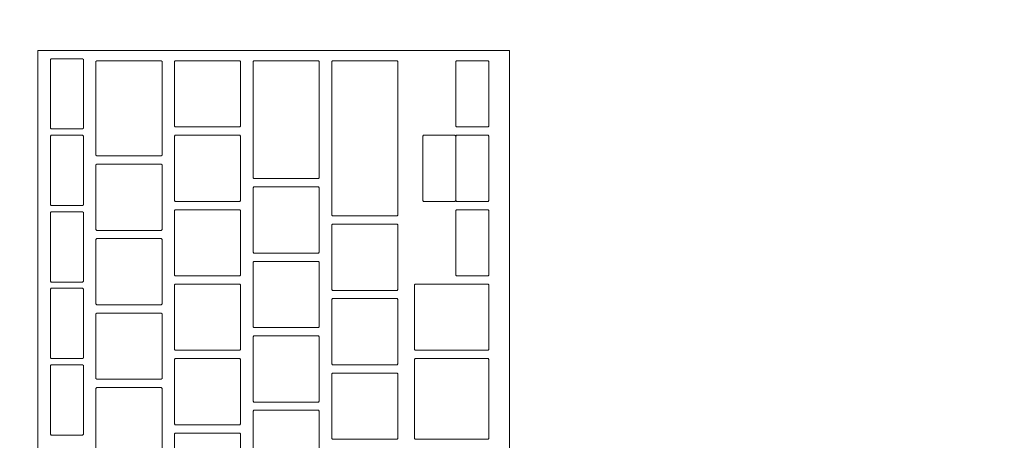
# Model space of a CAD drawing. Header units: metres. Extents: x -3.6 to 90.7, y -11.1 to 18.
# Tile 448 of 656: x 29.785 to 30.023, y 11.995 to 12.096. Entities that reach past the tile are written whole.
import ezdxf

# ---------------------------------------------------------------- set-up
doc = ezdxf.new("R2010")
doc.units = ezdxf.units.M
doc.header["$MEASUREMENT"] = 0
doc.linetypes.add('Wipeout_Contour', pattern=[1, 0, -1])
doc.layers.add('152 - Bemaßung_ Beschriftung.Ausbau', color=7, linetype='Continuous')
doc.layers.add('701 - Einrichtung.Möbel', color=7, linetype='Continuous')
doc.styles.add('ERSTELLTER_STIL_2', font='txt')
doc.dimstyles.new('ERSTELLTER_STIL__3', dxfattribs={"dimtxt": 0.1, "dimasz": 0.0532, "dimexe": 0.18, "dimexo": 0.0625, "dimgap": 0, "dimtad": 1, "dimtih": 1, "dimtoh": 1, "dimzin": 0, "dimdsep": 46, "dimtxsty": 'ERSTELLTER_STIL_2', "dimblk": 'ARROWHEAD_2', "dimblk1": 'ARROWHEAD_2', "dimblk2": 'ARROWHEAD_2', "dimcen": 0.09, "dimse1": 1, "dimse2": 1, "dimclrd": 7, "dimclre": 7, "dimclrt": 7, "dimazin": 0, "dimtfac": 1, "dimtdec": 4, "dimtmove": 0, "dimatfit": 3, "dimfxl": 1, "dimtolj": 1, "dimtzin": 0, "dimarcsym": 0})

# ---------------------------------------------------------------- blocks, each defined once
blk = doc.blocks.new('*D266')
at = {"layer": '152 - Bemaßung_ Beschriftung.Ausbau', "color": 7, "linetype": 'Continuous', "lineweight": 5}
for p, q in [((29.39997, 15.3025), (29.39997, 15.4075)), ((32.84997, 15.3025), (32.84997, 15.4075)), ((29.42018, 15.39), (29.37977, 15.32)), ((32.87018, 15.39), (32.82977, 15.32)), ((29.39997, 15.355), (32.84997, 15.355))]:
    blk.add_line(p, q, dxfattribs=at)
at = {"layer": '152 - Bemaßung_ Beschriftung.Ausbau', "color": 7, "lineweight": 5, "char_height": 0.1, "attachment_point": 7, "style": 'ERSTELLTER_STIL_2'}
for s, insert in [('\\A1;{\\pql;\\fArial|b0|i0|c0|p38;3,45}', (30.91606, 15.375)), ('\\A1;{\\pql;\\fArial|b0|i0|c0|p38;15}', (32.67797, 15.375))]:
    blk.add_mtext(s, dxfattribs=dict(at, insert=insert))
blk = doc.blocks.new('ARROWHEAD_2')
at = {"color": 0, "linetype": 'Continuous', "lineweight": 0}
for p, q in [((-0.3781, -0.655), (0.3781, 0.655)), ((0, 0), (-1, 0))]:
    blk.add_line(p, q, dxfattribs=at)

msp = doc.modelspace()

# ---------------------------------------------------------------- wipeouts: each hides what was drawn before it
at = {"color": 254, "linetype": 'Wipeout_Contour', "lineweight": 0, "ltscale": 195.538473}
msp.add_wipeout([(29.39997, 10.68998), (31.59997, 10.68998), (31.59997, 11.48998), (30.19997, 11.48998), (30.19997, 12.68998), (29.39997, 12.68998)], dxfattribs=at).dxf.layer = '701 - Einrichtung.Möbel'

# ---------------------------------------------------------------- next in the draw order: wipeouts: each hides what was drawn before it
at = {"color": 254, "linetype": 'Wipeout_Contour', "lineweight": 0, "ltscale": 128.625157}
msp.add_wipeout([(29.90389, 11.82684), (29.90389, 12.08884), (29.78989, 12.08884), (29.78989, 11.82684)], dxfattribs=at).dxf.layer = '701 - Einrichtung.Möbel'

# ---------------------------------------------------------------- next in the draw order: linework, layer by layer
at = {"layer": '701 - Einrichtung.Möbel', "color": 7, "linetype": 'Continuous', "lineweight": 5, "flags": 128}
msp.add_lwpolyline([(29.90389, 11.82684), (29.90389, 12.08884), (29.78989, 12.08884), (29.78989, 11.82684)], close=True, dxfattribs=at)

# ---------------------------------------------------------------- next in the draw order: wipeouts: each hides what was drawn before it
at = {"color": 254, "linetype": 'Wipeout_Contour', "lineweight": 0, "ltscale": 288.937958}
msp.add_wipeout([(29.80089, 12.07834), (29.80089, 12.08664), (29.80069, 12.08684), (29.79309, 12.08684), (29.79289, 12.08664), (29.79289, 12.07004), (29.79309, 12.06984), (29.80069, 12.06984), (29.80089, 12.07004)], dxfattribs=at).dxf.layer = '701 - Einrichtung.Möbel'
at = {"color": 254, "linetype": 'Wipeout_Contour', "lineweight": 0, "ltscale": 289.05517}
msp.add_wipeout([(29.81989, 12.07484), (29.81989, 12.08614), (29.81969, 12.08634), (29.80409, 12.08634), (29.80389, 12.08614), (29.80389, 12.06354), (29.80409, 12.06334), (29.81969, 12.06334), (29.81989, 12.06354)], dxfattribs=at).dxf.layer = '701 - Einrichtung.Möbel'
at = {"color": 254, "linetype": 'Wipeout_Contour', "lineweight": 0, "ltscale": 289.225085}
msp.add_wipeout([(29.83889, 12.07834), (29.83889, 12.08614), (29.83869, 12.08634), (29.82309, 12.08634), (29.82289, 12.08614), (29.82289, 12.07054), (29.82309, 12.07034), (29.83869, 12.07034), (29.83889, 12.07054)], dxfattribs=at).dxf.layer = '701 - Einrichtung.Möbel'
at = {"color": 254, "linetype": 'Wipeout_Contour', "lineweight": 0, "ltscale": 289.362993}
msp.add_wipeout([(29.85789, 12.07209), (29.85789, 12.08614), (29.85769, 12.08634), (29.84209, 12.08634), (29.84189, 12.08614), (29.84189, 12.05804), (29.84209, 12.05784), (29.85769, 12.05784), (29.85789, 12.05804)], dxfattribs=at).dxf.layer = '701 - Einrichtung.Möbel'
at = {"color": 254, "linetype": 'Wipeout_Contour', "lineweight": 0, "ltscale": 289.506581}
msp.add_wipeout([(29.87689, 12.06759), (29.87689, 12.08614), (29.87669, 12.08634), (29.86109, 12.08634), (29.86089, 12.08614), (29.86089, 12.04904), (29.86109, 12.04884), (29.87669, 12.04884), (29.87689, 12.04904)], dxfattribs=at).dxf.layer = '701 - Einrichtung.Möbel'
at = {"color": 254, "linetype": 'Wipeout_Contour', "lineweight": 0, "ltscale": 289.755183}
msp.add_wipeout([(29.89889, 12.07834), (29.89889, 12.08614), (29.89869, 12.08634), (29.89109, 12.08634), (29.89089, 12.08614), (29.89089, 12.07054), (29.89109, 12.07034), (29.89869, 12.07034), (29.89889, 12.07054)], dxfattribs=at).dxf.layer = '701 - Einrichtung.Möbel'
at = {"color": 254, "linetype": 'Wipeout_Contour', "lineweight": 0, "ltscale": 288.875358}
msp.add_wipeout([(29.80089, 12.05984), (29.80089, 12.06814), (29.80069, 12.06834), (29.79309, 12.06834), (29.79289, 12.06814), (29.79289, 12.05154), (29.79309, 12.05134), (29.80069, 12.05134), (29.80089, 12.05154)], dxfattribs=at).dxf.layer = '701 - Einrichtung.Möbel'
at = {"color": 254, "linetype": 'Wipeout_Contour', "lineweight": 0, "ltscale": 289.164236}
msp.add_wipeout([(29.83889, 12.06034), (29.83889, 12.06814), (29.83869, 12.06834), (29.82309, 12.06834), (29.82289, 12.06814), (29.82289, 12.05254), (29.82309, 12.05234), (29.83869, 12.05234), (29.83889, 12.05254)], dxfattribs=at).dxf.layer = '701 - Einrichtung.Möbel'
at = {"color": 254, "linetype": 'Wipeout_Contour', "lineweight": 0, "ltscale": 289.694445}
msp.add_wipeout([(29.89889, 12.06034), (29.89889, 12.06814), (29.89869, 12.06834), (29.89109, 12.06834), (29.89089, 12.06814), (29.89089, 12.05254), (29.89109, 12.05234), (29.89869, 12.05234), (29.89889, 12.05254)], dxfattribs=at).dxf.layer = '701 - Einrichtung.Möbel'
at = {"color": 254, "linetype": 'Wipeout_Contour', "lineweight": 0, "ltscale": 288.982112}
msp.add_wipeout([(29.81989, 12.05334), (29.81989, 12.06114), (29.81969, 12.06134), (29.80409, 12.06134), (29.80389, 12.06114), (29.80389, 12.04554), (29.80409, 12.04534), (29.81969, 12.04534), (29.81989, 12.04554)], dxfattribs=at).dxf.layer = '701 - Einrichtung.Möbel'
at = {"color": 254, "linetype": 'Wipeout_Contour', "lineweight": 0, "ltscale": 289.280532}
msp.add_wipeout([(29.85789, 12.04784), (29.85789, 12.05564), (29.85769, 12.05584), (29.84209, 12.05584), (29.84189, 12.05564), (29.84189, 12.04004), (29.84209, 12.03984), (29.85769, 12.03984), (29.85789, 12.04004)], dxfattribs=at).dxf.layer = '701 - Einrichtung.Möbel'
at = {"color": 254, "linetype": 'Wipeout_Contour', "lineweight": 0, "ltscale": 288.81284}
msp.add_wipeout([(29.80089, 12.04134), (29.80089, 12.04964), (29.80069, 12.04984), (29.79309, 12.04984), (29.79289, 12.04964), (29.79289, 12.03304), (29.79309, 12.03284), (29.80069, 12.03284), (29.80089, 12.03304)], dxfattribs=at).dxf.layer = '701 - Einrichtung.Möbel'
at = {"color": 254, "linetype": 'Wipeout_Contour', "lineweight": 0, "ltscale": 289.103465}
msp.add_wipeout([(29.83889, 12.04234), (29.83889, 12.05014), (29.83869, 12.05034), (29.82309, 12.05034), (29.82289, 12.05014), (29.82289, 12.03454), (29.82309, 12.03434), (29.83869, 12.03434), (29.83889, 12.03454)], dxfattribs=at).dxf.layer = '701 - Einrichtung.Möbel'
at = {"color": 254, "linetype": 'Wipeout_Contour', "lineweight": 0, "ltscale": 289.633785}
msp.add_wipeout([(29.89889, 12.04234), (29.89889, 12.05014), (29.89869, 12.05034), (29.89109, 12.05034), (29.89089, 12.05014), (29.89089, 12.03454), (29.89109, 12.03434), (29.89869, 12.03434), (29.89889, 12.03454)], dxfattribs=at).dxf.layer = '701 - Einrichtung.Möbel'
at = {"color": 254, "linetype": 'Wipeout_Contour', "lineweight": 0, "ltscale": 289.408717}
msp.add_wipeout([(29.87689, 12.03884), (29.87689, 12.04664), (29.87669, 12.04684), (29.86109, 12.04684), (29.86089, 12.04664), (29.86089, 12.03104), (29.86109, 12.03084), (29.87669, 12.03084), (29.87689, 12.03104)], dxfattribs=at).dxf.layer = '701 - Einrichtung.Möbel'
at = {"color": 254, "linetype": 'Wipeout_Contour', "lineweight": 0, "ltscale": 288.921338}
msp.add_wipeout([(29.81989, 12.03534), (29.81989, 12.04314), (29.81969, 12.04334), (29.80409, 12.04334), (29.80389, 12.04314), (29.80389, 12.02754), (29.80409, 12.02734), (29.81969, 12.02734), (29.81989, 12.02754)], dxfattribs=at).dxf.layer = '701 - Einrichtung.Möbel'
at = {"color": 254, "linetype": 'Wipeout_Contour', "lineweight": 0, "ltscale": 289.219848}
msp.add_wipeout([(29.85789, 12.02984), (29.85789, 12.03764), (29.85769, 12.03784), (29.84209, 12.03784), (29.84189, 12.03764), (29.84189, 12.02204), (29.84209, 12.02184), (29.85769, 12.02184), (29.85789, 12.02204)], dxfattribs=at).dxf.layer = '701 - Einrichtung.Möbel'
at = {"color": 254, "linetype": 'Wipeout_Contour', "lineweight": 0, "ltscale": 288.750405}
msp.add_wipeout([(29.80089, 12.02284), (29.80089, 12.03114), (29.80069, 12.03134), (29.79309, 12.03134), (29.79289, 12.03114), (29.79289, 12.01454), (29.79309, 12.01434), (29.80069, 12.01434), (29.80089, 12.01454)], dxfattribs=at).dxf.layer = '701 - Einrichtung.Möbel'
at = {"color": 254, "linetype": 'Wipeout_Contour', "lineweight": 0, "ltscale": 289.042772}
msp.add_wipeout([(29.83889, 12.02434), (29.83889, 12.03214), (29.83869, 12.03234), (29.82309, 12.03234), (29.82289, 12.03214), (29.82289, 12.01654), (29.82309, 12.01634), (29.83869, 12.01634), (29.83889, 12.01654)], dxfattribs=at).dxf.layer = '701 - Einrichtung.Möbel'
at = {"color": 254, "linetype": 'Wipeout_Contour', "lineweight": 0, "ltscale": 289.536064}
msp.add_wipeout([(29.89889, 12.02434), (29.89889, 12.03214), (29.89869, 12.03234), (29.88109, 12.03234), (29.88089, 12.03214), (29.88089, 12.01654), (29.88109, 12.01634), (29.89869, 12.01634), (29.89889, 12.01654)], dxfattribs=at).dxf.layer = '701 - Einrichtung.Möbel'
at = {"color": 254, "linetype": 'Wipeout_Contour', "lineweight": 0, "ltscale": 289.348106}
msp.add_wipeout([(29.87689, 12.02084), (29.87689, 12.02864), (29.87669, 12.02884), (29.86109, 12.02884), (29.86089, 12.02864), (29.86089, 12.01304), (29.86109, 12.01284), (29.87669, 12.01284), (29.87689, 12.01304)], dxfattribs=at).dxf.layer = '701 - Einrichtung.Möbel'
at = {"color": 254, "linetype": 'Wipeout_Contour', "lineweight": 0, "ltscale": 288.860642}
msp.add_wipeout([(29.81989, 12.01734), (29.81989, 12.02514), (29.81969, 12.02534), (29.80409, 12.02534), (29.80389, 12.02514), (29.80389, 12.00954), (29.80409, 12.00934), (29.81969, 12.00934), (29.81989, 12.00954)], dxfattribs=at).dxf.layer = '701 - Einrichtung.Möbel'
at = {"color": 254, "linetype": 'Wipeout_Contour', "lineweight": 0, "ltscale": 289.159242}
msp.add_wipeout([(29.85789, 12.01184), (29.85789, 12.01964), (29.85769, 12.01984), (29.84209, 12.01984), (29.84189, 12.01964), (29.84189, 12.00404), (29.84209, 12.00384), (29.85769, 12.00384), (29.85789, 12.00404)], dxfattribs=at).dxf.layer = '701 - Einrichtung.Möbel'
at = {"color": 254, "linetype": 'Wipeout_Contour', "lineweight": 0, "ltscale": 288.982157}
msp.add_wipeout([(29.83889, 12.00634), (29.83889, 12.01414), (29.83869, 12.01434), (29.82309, 12.01434), (29.82289, 12.01414), (29.82289, 11.99854), (29.82309, 11.99834), (29.83869, 11.99834), (29.83889, 11.99854)], dxfattribs=at).dxf.layer = '701 - Einrichtung.Möbel'
at = {"color": 254, "linetype": 'Wipeout_Contour', "lineweight": 0, "ltscale": 289.469873}
msp.add_wipeout([(29.89889, 12.00459), (29.89889, 12.01414), (29.89869, 12.01434), (29.88109, 12.01434), (29.88089, 12.01414), (29.88089, 11.99504), (29.88109, 11.99484), (29.89869, 11.99484), (29.89889, 11.99504)], dxfattribs=at).dxf.layer = '701 - Einrichtung.Möbel'
at = {"color": 254, "linetype": 'Wipeout_Contour', "lineweight": 0, "ltscale": 288.688052}
msp.add_wipeout([(29.80089, 12.00434), (29.80089, 12.01264), (29.80069, 12.01284), (29.79309, 12.01284), (29.79289, 12.01264), (29.79289, 11.99604), (29.79309, 11.99584), (29.80069, 11.99584), (29.80089, 11.99604)], dxfattribs=at).dxf.layer = '701 - Einrichtung.Möbel'
at = {"color": 254, "linetype": 'Wipeout_Contour', "lineweight": 0, "ltscale": 289.287572}
msp.add_wipeout([(29.87689, 12.00284), (29.87689, 12.01064), (29.87669, 12.01084), (29.86109, 12.01084), (29.86089, 12.01064), (29.86089, 11.99504), (29.86109, 11.99484), (29.87669, 11.99484), (29.87689, 11.99504)], dxfattribs=at).dxf.layer = '701 - Einrichtung.Möbel'
at = {"color": 254, "linetype": 'Wipeout_Contour', "lineweight": 0, "ltscale": 288.800024}
msp.add_wipeout([(29.81989, 11.99934), (29.81989, 12.00714), (29.81969, 12.00734), (29.80409, 12.00734), (29.80389, 12.00714), (29.80389, 11.99154), (29.80409, 11.99134), (29.81969, 11.99134), (29.81989, 11.99154)], dxfattribs=at).dxf.layer = '701 - Einrichtung.Möbel'
at = {"color": 254, "linetype": 'Wipeout_Contour', "lineweight": 0, "ltscale": 289.098715}
msp.add_wipeout([(29.85789, 11.99384), (29.85789, 12.00164), (29.85769, 12.00184), (29.84209, 12.00184), (29.84189, 12.00164), (29.84189, 11.98604), (29.84209, 11.98584), (29.85769, 11.98584), (29.85789, 11.98604)], dxfattribs=at).dxf.layer = '701 - Einrichtung.Möbel'
at = {"color": 254, "linetype": 'Wipeout_Contour', "lineweight": 0, "ltscale": 288.92162}
msp.add_wipeout([(29.83889, 11.98834), (29.83889, 11.99614), (29.83869, 11.99634), (29.82309, 11.99634), (29.82289, 11.99614), (29.82289, 11.98054), (29.82309, 11.98034), (29.83869, 11.98034), (29.83889, 11.98054)], dxfattribs=at).dxf.layer = '701 - Einrichtung.Möbel'

# ---------------------------------------------------------------- next in the draw order: linework, layer by layer
at = {"layer": '701 - Einrichtung.Möbel', "color": 7, "linetype": 'Continuous', "lineweight": 5, "flags": 128}
for points in [[(29.80089, 12.07834), (29.80089, 12.08664), (29.80069, 12.08684), (29.79309, 12.08684), (29.79289, 12.08664), (29.79289, 12.07004), (29.79309, 12.06984), (29.80069, 12.06984), (29.80089, 12.07004)], [(29.81989, 12.07484), (29.81989, 12.08614), (29.81969, 12.08634), (29.80409, 12.08634), (29.80389, 12.08614), (29.80389, 12.06354), (29.80409, 12.06334), (29.81969, 12.06334), (29.81989, 12.06354)], [(29.83889, 12.07834), (29.83889, 12.08614), (29.83869, 12.08634), (29.82309, 12.08634), (29.82289, 12.08614), (29.82289, 12.07054), (29.82309, 12.07034), (29.83869, 12.07034), (29.83889, 12.07054)], [(29.85789, 12.07209), (29.85789, 12.08614), (29.85769, 12.08634), (29.84209, 12.08634), (29.84189, 12.08614), (29.84189, 12.05804), (29.84209, 12.05784), (29.85769, 12.05784), (29.85789, 12.05804)], [(29.87689, 12.06759), (29.87689, 12.08614), (29.87669, 12.08634), (29.86109, 12.08634), (29.86089, 12.08614), (29.86089, 12.04904), (29.86109, 12.04884), (29.87669, 12.04884), (29.87689, 12.04904)], [(29.89889, 12.07834), (29.89889, 12.08614), (29.89869, 12.08634), (29.89109, 12.08634), (29.89089, 12.08614), (29.89089, 12.07054), (29.89109, 12.07034), (29.89869, 12.07034), (29.89889, 12.07054)], [(29.80089, 12.05984), (29.80089, 12.06814), (29.80069, 12.06834), (29.79309, 12.06834), (29.79289, 12.06814), (29.79289, 12.05154), (29.79309, 12.05134), (29.80069, 12.05134), (29.80089, 12.05154)], [(29.83889, 12.06034), (29.83889, 12.06814), (29.83869, 12.06834), (29.82309, 12.06834), (29.82289, 12.06814), (29.82289, 12.05254), (29.82309, 12.05234), (29.83869, 12.05234), (29.83889, 12.05254)], [(29.89889, 12.06034), (29.89889, 12.06814), (29.89869, 12.06834), (29.89109, 12.06834), (29.89089, 12.06814), (29.89089, 12.05254), (29.89109, 12.05234), (29.89869, 12.05234), (29.89889, 12.05254)], [(29.81989, 12.05334), (29.81989, 12.06114), (29.81969, 12.06134), (29.80409, 12.06134), (29.80389, 12.06114), (29.80389, 12.04554), (29.80409, 12.04534), (29.81969, 12.04534), (29.81989, 12.04554)], [(29.85789, 12.04784), (29.85789, 12.05564), (29.85769, 12.05584), (29.84209, 12.05584), (29.84189, 12.05564), (29.84189, 12.04004), (29.84209, 12.03984), (29.85769, 12.03984), (29.85789, 12.04004)], [(29.80089, 12.04134), (29.80089, 12.04964), (29.80069, 12.04984), (29.79309, 12.04984), (29.79289, 12.04964), (29.79289, 12.03304), (29.79309, 12.03284), (29.80069, 12.03284), (29.80089, 12.03304)], [(29.83889, 12.04234), (29.83889, 12.05014), (29.83869, 12.05034), (29.82309, 12.05034), (29.82289, 12.05014), (29.82289, 12.03454), (29.82309, 12.03434), (29.83869, 12.03434), (29.83889, 12.03454)], [(29.89889, 12.04234), (29.89889, 12.05014), (29.89869, 12.05034), (29.89109, 12.05034), (29.89089, 12.05014), (29.89089, 12.03454), (29.89109, 12.03434), (29.89869, 12.03434), (29.89889, 12.03454)], [(29.87689, 12.03884), (29.87689, 12.04664), (29.87669, 12.04684), (29.86109, 12.04684), (29.86089, 12.04664), (29.86089, 12.03104), (29.86109, 12.03084), (29.87669, 12.03084), (29.87689, 12.03104)], [(29.81989, 12.03534), (29.81989, 12.04314), (29.81969, 12.04334), (29.80409, 12.04334), (29.80389, 12.04314), (29.80389, 12.02754), (29.80409, 12.02734), (29.81969, 12.02734), (29.81989, 12.02754)], [(29.85789, 12.02984), (29.85789, 12.03764), (29.85769, 12.03784), (29.84209, 12.03784), (29.84189, 12.03764), (29.84189, 12.02204), (29.84209, 12.02184), (29.85769, 12.02184), (29.85789, 12.02204)], [(29.80089, 12.02284), (29.80089, 12.03114), (29.80069, 12.03134), (29.79309, 12.03134), (29.79289, 12.03114), (29.79289, 12.01454), (29.79309, 12.01434), (29.80069, 12.01434), (29.80089, 12.01454)], [(29.83889, 12.02434), (29.83889, 12.03214), (29.83869, 12.03234), (29.82309, 12.03234), (29.82289, 12.03214), (29.82289, 12.01654), (29.82309, 12.01634), (29.83869, 12.01634), (29.83889, 12.01654)], [(29.89889, 12.02434), (29.89889, 12.03214), (29.89869, 12.03234), (29.88109, 12.03234), (29.88089, 12.03214), (29.88089, 12.01654), (29.88109, 12.01634), (29.89869, 12.01634), (29.89889, 12.01654)], [(29.87689, 12.02084), (29.87689, 12.02864), (29.87669, 12.02884), (29.86109, 12.02884), (29.86089, 12.02864), (29.86089, 12.01304), (29.86109, 12.01284), (29.87669, 12.01284), (29.87689, 12.01304)], [(29.81989, 12.01734), (29.81989, 12.02514), (29.81969, 12.02534), (29.80409, 12.02534), (29.80389, 12.02514), (29.80389, 12.00954), (29.80409, 12.00934), (29.81969, 12.00934), (29.81989, 12.00954)], [(29.85789, 12.01184), (29.85789, 12.01964), (29.85769, 12.01984), (29.84209, 12.01984), (29.84189, 12.01964), (29.84189, 12.00404), (29.84209, 12.00384), (29.85769, 12.00384), (29.85789, 12.00404)], [(29.83889, 12.00634), (29.83889, 12.01414), (29.83869, 12.01434), (29.82309, 12.01434), (29.82289, 12.01414), (29.82289, 11.99854), (29.82309, 11.99834), (29.83869, 11.99834), (29.83889, 11.99854)], [(29.89889, 12.00459), (29.89889, 12.01414), (29.89869, 12.01434), (29.88109, 12.01434), (29.88089, 12.01414), (29.88089, 11.99504), (29.88109, 11.99484), (29.89869, 11.99484), (29.89889, 11.99504)], [(29.80089, 12.00434), (29.80089, 12.01264), (29.80069, 12.01284), (29.79309, 12.01284), (29.79289, 12.01264), (29.79289, 11.99604), (29.79309, 11.99584), (29.80069, 11.99584), (29.80089, 11.99604)], [(29.87689, 12.00284), (29.87689, 12.01064), (29.87669, 12.01084), (29.86109, 12.01084), (29.86089, 12.01064), (29.86089, 11.99504), (29.86109, 11.99484), (29.87669, 11.99484), (29.87689, 11.99504)], [(29.81989, 11.99934), (29.81989, 12.00714), (29.81969, 12.00734), (29.80409, 12.00734), (29.80389, 12.00714), (29.80389, 11.99154), (29.80409, 11.99134), (29.81969, 11.99134), (29.81989, 11.99154)], [(29.85789, 11.99384), (29.85789, 12.00164), (29.85769, 12.00184), (29.84209, 12.00184), (29.84189, 12.00164), (29.84189, 11.98604), (29.84209, 11.98584), (29.85769, 11.98584), (29.85789, 11.98604)], [(29.83889, 11.98834), (29.83889, 11.99614), (29.83869, 11.99634), (29.82309, 11.99634), (29.82289, 11.99614), (29.82289, 11.98054), (29.82309, 11.98034), (29.83869, 11.98034), (29.83889, 11.98054)]]:
    msp.add_lwpolyline(points, close=True, dxfattribs=at)

# ---------------------------------------------------------------- next in the draw order: wipeouts: each hides what was drawn before it
at = {"color": 254, "linetype": 'Wipeout_Contour', "lineweight": 0, "ltscale": 289.6277}
msp.add_wipeout([(29.89089, 12.06034), (29.89089, 12.06814), (29.89069, 12.06834), (29.88309, 12.06834), (29.88289, 12.06814), (29.88289, 12.05254), (29.88309, 12.05234), (29.89069, 12.05234), (29.89089, 12.05254)], dxfattribs=at).dxf.layer = '701 - Einrichtung.Möbel'

# ---------------------------------------------------------------- next in the draw order: linework, layer by layer
at = {"layer": '701 - Einrichtung.Möbel', "color": 7, "linetype": 'Continuous', "lineweight": 5, "flags": 128}
msp.add_lwpolyline([(29.89089, 12.06034), (29.89089, 12.06814), (29.89069, 12.06834), (29.88309, 12.06834), (29.88289, 12.06814), (29.88289, 12.05254), (29.88309, 12.05234), (29.89069, 12.05234), (29.89089, 12.05254)], close=True, dxfattribs=at)

# ---------------------------------------------------------------- next in the draw order: dimensions: what is measured, and where the dimension line sits
at = {"layer": '152 - Bemaßung_ Beschriftung.Ausbau', "color": 7, "linetype": 'Continuous', "lineweight": 5}
dim = msp.add_linear_dim(base=(32.84997, 15.355), p1=(29.39997, 10.60999), p2=(32.84997, 10.74998), dimstyle='ERSTELLTER_STIL__3', dxfattribs=at)
dim.commit()
dim.dimension.update_dxf_attribs({"geometry": '*D266', "text_midpoint": (31.04594, 15.425), "dimtype": 160})

doc.saveas('drawing.dxf')
